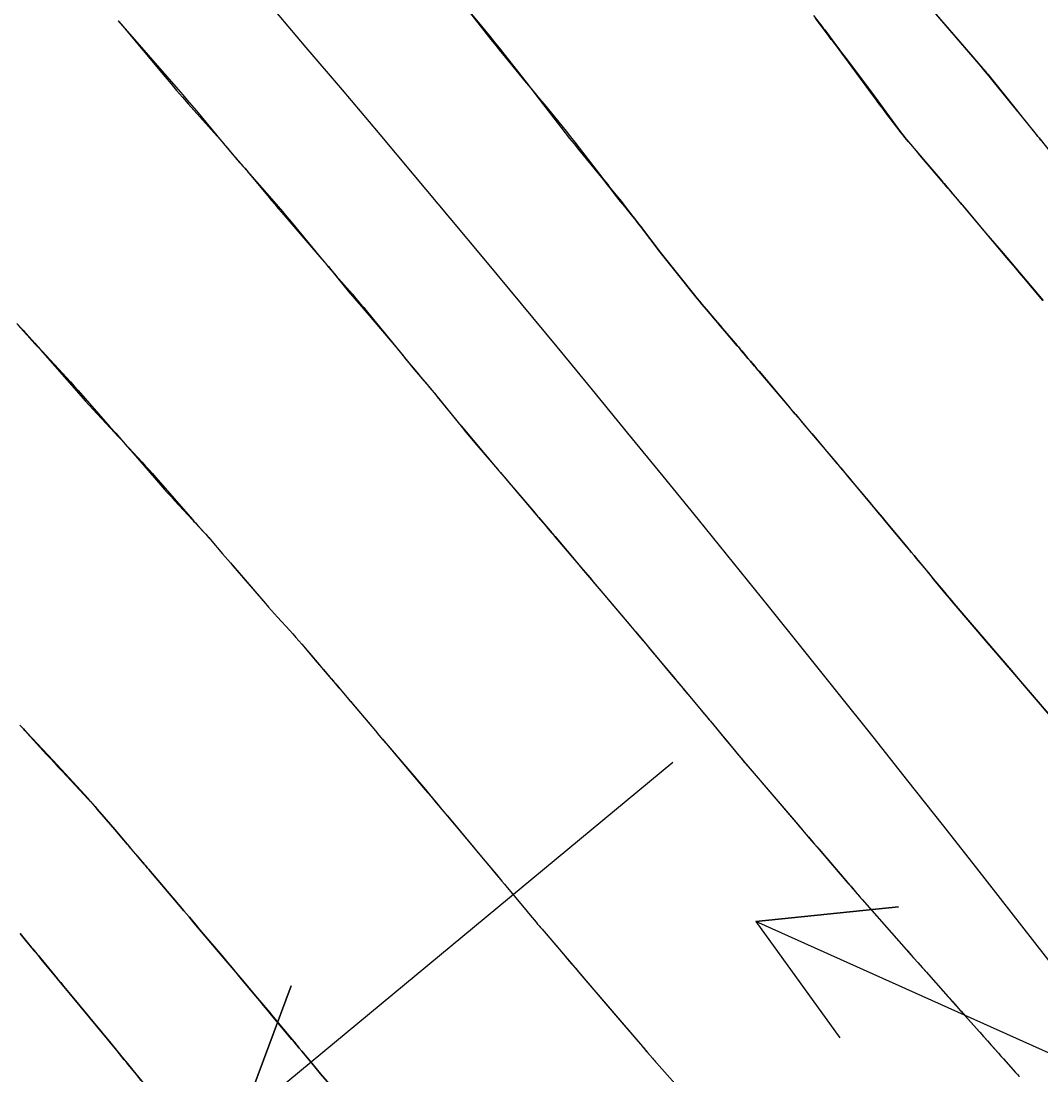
# Model space of a CAD drawing. Extents: x 954385 to 988206, y 1868364 to 1924553.
# Drawn here: x 955929.86 to 955972.52, y 1922805.85 to 1922849.97 of the extents above; entities that cross this region are included whole.
import ezdxf

# ---------------------------------------------------------------- set-up
doc = ezdxf.new("R2010")
doc.units = 0
for name, color, linetype in [('1', 7, 'Continuous'), ('Default', 7, 'Continuous'), ('Ex_Major Contours', 7, 'Continuous'), ('Ex_Minor Contours', 7, 'Continuous'), ('Slopes', 7, 'Continuous')]:
    doc.layers.add(name, color=color, linetype=linetype)

msp = doc.modelspace()

# ---------------------------------------------------------------- linework, layer by layer
at = {"layer": '1'}
for points in [[(955967.336, 1922851.196), (955969.672, 1922848.477), (955969.83, 1922848.294), (955970.093, 1922847.987), (955970.145, 1922847.926), (955970.197, 1922847.864), (955970.248, 1922847.802), (955970.299, 1922847.739), (955971.493, 1922846.262), (955971.689, 1922846.02), (955971.744, 1922845.95), (955971.8, 1922845.881), (955972.385, 1922845.155), (955972.449, 1922845.075), (955972.488, 1922845.027), (955972.912, 1922844.497)], [(955948.154, 1922850.938), (955949.31, 1922849.452), (955949.511, 1922849.196), (955949.713, 1922848.942), (955949.917, 1922848.69), (955950.123, 1922848.439), (955950.991, 1922847.387), (955951.177, 1922847.162), (955951.363, 1922846.936), (955951.549, 1922846.71), (955951.734, 1922846.484), (955952.475, 1922845.58), (955952.659, 1922845.353), (955952.842, 1922845.125), (955953.023, 1922844.896), (955953.202, 1922844.665), (955954.156, 1922843.431), (955954.236, 1922843.327), (955954.317, 1922843.224), (955954.399, 1922843.122), (955954.481, 1922843.02), (955954.813, 1922842.613), (955954.895, 1922842.512), (955954.976, 1922842.41), (955955.056, 1922842.307), (955955.136, 1922842.204), (955955.454, 1922841.79), (955955.533, 1922841.687), (955955.612, 1922841.583), (955955.692, 1922841.48), (955955.771, 1922841.376), (955956.593, 1922840.3), (955956.757, 1922840.086), (955956.923, 1922839.874), (955957.09, 1922839.663), (955957.258, 1922839.453), (955958.149, 1922838.353), (955958.243, 1922838.238), (955958.337, 1922838.123), (955958.433, 1922838.01), (955958.529, 1922837.896), (955958.914, 1922837.444), (955959.01, 1922837.331), (955959.107, 1922837.218), (955959.203, 1922837.105), (955959.299, 1922836.992), (955959.819, 1922836.383), (955959.866, 1922836.328), (955959.912, 1922836.274), (955959.959, 1922836.219), (955960.005, 1922836.165), (955960.239, 1922835.89), (955960.374, 1922835.731), (955960.554, 1922835.519), (955960.599, 1922835.466), (955960.644, 1922835.413), (955960.689, 1922835.36), (955960.733, 1922835.307), (955962.036, 1922833.766), (955962.265, 1922833.496), (955962.494, 1922833.225), (955962.723, 1922832.954), (955962.952, 1922832.683), (955963.978, 1922831.467), (955964.152, 1922831.262), (955964.325, 1922831.056), (955964.498, 1922830.85), (955964.67, 1922830.644), (955965.36, 1922829.818), (955965.532, 1922829.612), (955965.705, 1922829.405), (955965.877, 1922829.199), (955966.049, 1922828.993), (955966.911, 1922827.961), (955967.012, 1922827.84), (955967.114, 1922827.718), (955967.215, 1922827.596), (955967.317, 1922827.474), (955967.731, 1922826.976), (955967.828, 1922826.859), (955967.925, 1922826.742), (955968.023, 1922826.626), (955968.12, 1922826.509), (955968.508, 1922826.042), (955968.606, 1922825.925), (955968.704, 1922825.809), (955968.802, 1922825.693), (955968.9, 1922825.577), (955970.5, 1922823.706), (955970.764, 1922823.396), (955971.029, 1922823.086), (955971.293, 1922822.777), (955971.558, 1922822.467), (955973.091, 1922820.675)], [(955933.92, 1922849.975), (955933.968, 1922849.92), (955934.015, 1922849.866), (955936.424, 1922847.103), (955936.618, 1922846.879), (955936.81, 1922846.655), (955937.002, 1922846.43), (955937.192, 1922846.204), (955938.247, 1922844.944), (955938.289, 1922844.894), (955938.33, 1922844.844), (955938.372, 1922844.794), (955938.414, 1922844.744), (955938.581, 1922844.543), (955938.622, 1922844.493), (955938.665, 1922844.443), (955938.707, 1922844.393), (955938.749, 1922844.344), (955939.148, 1922843.883), (955939.228, 1922843.79), (955939.308, 1922843.696), (955939.387, 1922843.602), (955939.466, 1922843.507), (955940.176, 1922842.647), (955940.321, 1922842.472), (955940.467, 1922842.298), (955940.614, 1922842.125), (955940.761, 1922841.953), (955942.444, 1922839.996), (955942.576, 1922839.841), (955942.708, 1922839.685), (955942.839, 1922839.528), (955942.969, 1922839.37), (955943.486, 1922838.738), (955943.616, 1922838.58), (955943.747, 1922838.423), (955943.878, 1922838.267), (955944.01, 1922838.111), (955945.614, 1922836.229), (955945.672, 1922836.16), (955945.731, 1922836.09), (955945.789, 1922836.021), (955945.846, 1922835.95), (955946.075, 1922835.668), (955946.133, 1922835.598), (955946.191, 1922835.528), (955946.249, 1922835.458), (955946.308, 1922835.389), (955946.841, 1922834.759), (955946.949, 1922834.63), (955947.057, 1922834.501), (955947.164, 1922834.372), (955947.27, 1922834.241), (955947.781, 1922833.61), (955947.902, 1922833.461), (955948.023, 1922833.314), (955948.145, 1922833.166), (955948.268, 1922833.02), (955949.706, 1922831.312), (955949.775, 1922831.23), (955949.844, 1922831.148), (955949.914, 1922831.066), (955949.983, 1922830.984), (955950.332, 1922830.576), (955950.471, 1922830.413), (955950.541, 1922830.331), (955951.29, 1922829.453), (955951.348, 1922829.385), (955951.406, 1922829.317), (955951.464, 1922829.249), (955951.521, 1922829.181), (955951.835, 1922828.812), (955951.934, 1922828.696), (955952.065, 1922828.542), (955952.098, 1922828.503), (955952.13, 1922828.465), (955952.163, 1922828.426), (955952.196, 1922828.387), (955953.138, 1922827.272), (955953.306, 1922827.073), (955953.474, 1922826.875), (955953.642, 1922826.676), (955953.81, 1922826.477), (955955.349, 1922824.657), (955955.563, 1922824.404), (955955.777, 1922824.15), (955955.99, 1922823.895), (955956.204, 1922823.641), (955957.216, 1922822.429), (955957.349, 1922822.27), (955957.481, 1922822.112), (955957.613, 1922821.953), (955957.746, 1922821.795), (955958.387, 1922821.028), (955958.463, 1922820.936), (955958.54, 1922820.844), (955958.617, 1922820.752), (955958.694, 1922820.66), (955959.077, 1922820.199), (955959.23, 1922820.015), (955959.307, 1922819.923), (955959.874, 1922819.241), (955959.995, 1922819.097), (955960.115, 1922818.954), (955960.237, 1922818.81), (955960.359, 1922818.667), (955962.251, 1922816.455), (955962.478, 1922816.19), (955962.705, 1922815.925), (955962.931, 1922815.66), (955963.158, 1922815.395), (955964.45, 1922813.885), (955964.484, 1922813.845), (955964.518, 1922813.806), (955964.552, 1922813.766), (955964.586, 1922813.726), (955964.765, 1922813.518), (955964.841, 1922813.429), (955964.943, 1922813.311), (955964.968, 1922813.282), (955964.994, 1922813.252), (955965.02, 1922813.223), (955965.045, 1922813.194), (955966.731, 1922811.289), (955966.959, 1922811.032), (955967.186, 1922810.776), (955967.414, 1922810.519), (955967.641, 1922810.262), (955968.685, 1922809.081), (955968.845, 1922808.9), (955969.005, 1922808.72), (955969.165, 1922808.54), (955969.326, 1922808.36), (955969.967, 1922807.641), (955970.128, 1922807.462), (955970.288, 1922807.282), (955970.449, 1922807.102), (955970.609, 1922806.923), (955971.394, 1922806.044), (955971.508, 1922805.916), (955971.623, 1922805.788)], [(955972.61, 1922838.274), (955971.812, 1922839.219), (955971.635, 1922839.428), (955971.458, 1922839.638), (955971.281, 1922839.847), (955971.104, 1922840.056), (955969.269, 1922842.229), (955969.213, 1922842.295), (955969.157, 1922842.362), (955969.101, 1922842.428), (955969.045, 1922842.494), (955968.744, 1922842.849), (955968.635, 1922842.976), (955968.491, 1922843.146), (955968.455, 1922843.188), (955968.419, 1922843.231), (955968.383, 1922843.273), (955968.346, 1922843.315), (955967.615, 1922844.174), (955967.457, 1922844.359), (955967.3, 1922844.543), (955966.985, 1922844.912), (955966.907, 1922845.005), (955966.83, 1922845.099), (955966.755, 1922845.194), (955966.68, 1922845.29), (955966.038, 1922846.131), (955965.907, 1922846.303), (955965.776, 1922846.476), (955965.647, 1922846.65), (955965.518, 1922846.825), (955964.282, 1922848.508), (955964.224, 1922848.586), (955964.166, 1922848.664), (955964.108, 1922848.741), (955964.049, 1922848.818), (955963.813, 1922849.126), (955963.754, 1922849.203), (955963.695, 1922849.28), (955963.637, 1922849.358), (955963.579, 1922849.436), (955963.099, 1922850.087)], [(955929.674, 1922837.313), (955929.872, 1922837.102), (955929.922, 1922837.049), (955929.971, 1922836.995), (955930.019, 1922836.941), (955930.068, 1922836.887), (955930.425, 1922836.483), (955930.501, 1922836.397), (955930.577, 1922836.312), (955930.654, 1922836.228), (955930.732, 1922836.144), (955931.585, 1922835.23), (955931.753, 1922835.049), (955931.919, 1922834.867), (955932.083, 1922834.684), (955932.247, 1922834.499), (955933.572, 1922832.989), (955933.814, 1922832.712), (955934.056, 1922832.436), (955934.297, 1922832.159), (955934.539, 1922831.881), (955935.704, 1922830.541), (955935.846, 1922830.38), (955935.988, 1922830.22), (955936.131, 1922830.061), (955936.276, 1922829.903), (955937.022, 1922829.094), (955937.085, 1922829.026), (955937.147, 1922828.959), (955937.209, 1922828.891), (955937.271, 1922828.824), (955937.519, 1922828.553), (955937.581, 1922828.485), (955937.642, 1922828.417), (955937.703, 1922828.348), (955937.763, 1922828.279), (955938.289, 1922827.67), (955938.396, 1922827.546), (955938.504, 1922827.421), (955938.611, 1922827.296), (955938.719, 1922827.172), (955940.084, 1922825.582), (955940.208, 1922825.438), (955940.333, 1922825.296), (955940.459, 1922825.154), (955940.586, 1922825.014), (955941.097, 1922824.453), (955941.224, 1922824.312), (955941.35, 1922824.171), (955941.475, 1922824.028), (955941.598, 1922823.884), (955942.238, 1922823.135), (955942.37, 1922822.98), (955942.502, 1922822.825), (955942.78, 1922822.499), (955942.84, 1922822.43), (955942.899, 1922822.36), (955942.959, 1922822.29), (955943.018, 1922822.221), (955943.343, 1922821.838), (955943.434, 1922821.731), (955943.556, 1922821.588), (955943.587, 1922821.552), (955943.617, 1922821.516), (955943.648, 1922821.48), (955943.678, 1922821.444), (955944.527, 1922820.441), (955944.679, 1922820.261), (955944.83, 1922820.082), (955944.982, 1922819.903), (955945.133, 1922819.724), (955946.765, 1922817.794), (955946.998, 1922817.519), (955947.229, 1922817.243), (955947.461, 1922816.968), (955947.692, 1922816.692), (955948.854, 1922815.301), (955948.965, 1922815.168), (955949.077, 1922815.034), (955949.188, 1922814.901), (955949.299, 1922814.768), (955949.744, 1922814.236), (955949.855, 1922814.103), (955949.966, 1922813.97), (955950.078, 1922813.837), (955950.189, 1922813.703), (955950.902, 1922812.847), (955951.026, 1922812.697), (955951.151, 1922812.547), (955951.401, 1922812.247), (955951.464, 1922812.172), (955951.527, 1922812.098), (955951.59, 1922812.023), (955951.653, 1922811.949), (955954.227, 1922808.942), (955954.393, 1922808.748), (955954.559, 1922808.554), (955954.725, 1922808.36), (955954.891, 1922808.166), (955955.854, 1922807.042), (955955.889, 1922807.001), (955955.924, 1922806.96), (955956.029, 1922806.838), (955956.064, 1922806.797), (955956.278, 1922806.55), (955956.319, 1922806.501), (955956.361, 1922806.454), (955956.403, 1922806.406), (955956.445, 1922806.358), (955958.974, 1922803.503)], [(955942.753, 1922805.463), (955942.385, 1922805.905), (955942.201, 1922806.126), (955942.017, 1922806.347), (955941.595, 1922806.853), (955941.494, 1922806.975), (955941.393, 1922807.096), (955941.292, 1922807.217), (955941.19, 1922807.338), (955940.335, 1922808.362), (955940.169, 1922808.559), (955940.004, 1922808.757), (955939.839, 1922808.955), (955939.674, 1922809.152), (955939.013, 1922809.942), (955938.848, 1922810.14), (955938.682, 1922810.337), (955938.516, 1922810.534), (955938.35, 1922810.731), (955937.325, 1922811.942), (955937.103, 1922812.205), (955936.881, 1922812.467), (955936.659, 1922812.73), (955936.437, 1922812.992), (955935.195, 1922814.46), (955935.149, 1922814.514), (955935.104, 1922814.568), (955935.058, 1922814.621), (955935.012, 1922814.675), (955934.738, 1922814.998), (955934.479, 1922815.302), (955934.436, 1922815.353), (955934.393, 1922815.403), (955934.35, 1922815.454), (955934.306, 1922815.504), (955933.779, 1922816.122), (955933.595, 1922816.337), (955933.412, 1922816.552), (955933.044, 1922816.983), (955932.952, 1922817.09), (955932.859, 1922817.196), (955932.765, 1922817.302), (955932.67, 1922817.407), (955931.867, 1922818.289), (955931.7, 1922818.471), (955931.534, 1922818.652), (955931.366, 1922818.832), (955931.198, 1922819.012), (955930.098, 1922820.182), (955930.024, 1922820.261), (955929.95, 1922820.341), (955929.876, 1922820.42), (955929.803, 1922820.5)], [(955934.882, 1922805.622), (955934.68, 1922805.87), (955934.276, 1922806.366), (955934.174, 1922806.49), (955934.073, 1922806.613), (955933.972, 1922806.737), (955933.87, 1922806.86), (955931.919, 1922809.227), (955931.649, 1922809.555), (955931.379, 1922809.882), (955930.688, 1922810.72), (955930.628, 1922810.793), (955930.568, 1922810.866), (955930.508, 1922810.938), (955930.448, 1922811.011), (955930.061, 1922811.478), (955929.926, 1922811.64), (955929.871, 1922811.706), (955929.817, 1922811.771)]]:
    msp.add_lwpolyline(points, dxfattribs=at)
at = {"layer": 'Default'}
msp.add_arc((955068.332, 1922107.114), 1145.916, 31.460692, 46.414195, dxfattribs=at)
at = {"layer": 'Ex_Major Contours'}
msp.add_lwpolyline([(955933.919, 1922849.973), (955933.979, 1922849.904), (955934.038, 1922849.834), (955935.882, 1922847.634), (955936.122, 1922847.35), (955936.363, 1922847.068), (955936.607, 1922846.788), (955936.852, 1922846.51), (955938.191, 1922845.005), (955938.261, 1922844.925), (955938.331, 1922844.844), (955938.4, 1922844.763), (955938.468, 1922844.681), (955938.769, 1922844.313), (955938.822, 1922844.25), (955938.874, 1922844.188), (955938.928, 1922844.126), (955938.982, 1922844.064), (955939.199, 1922843.819), (955939.254, 1922843.757), (955939.308, 1922843.696), (955939.362, 1922843.634), (955939.416, 1922843.573), (955940.425, 1922842.42), (955940.611, 1922842.207), (955940.795, 1922841.993), (955940.977, 1922841.777), (955941.158, 1922841.56), (955942.388, 1922840.073), (955942.549, 1922839.88), (955942.711, 1922839.688), (955942.875, 1922839.496), (955943.04, 1922839.306), (955943.701, 1922838.548), (955943.865, 1922838.358), (955944.029, 1922838.166), (955944.19, 1922837.974), (955944.35, 1922837.78), (955945.545, 1922836.32), (955945.638, 1922836.206), (955945.732, 1922836.092), (955945.825, 1922835.978), (955945.918, 1922835.864), (955946.337, 1922835.353), (955946.408, 1922835.267), (955946.479, 1922835.182), (955946.551, 1922835.096), (955946.624, 1922835.011), (955946.914, 1922834.673), (955946.986, 1922834.588), (955947.058, 1922834.502), (955947.129, 1922834.416), (955947.199, 1922834.33), (955948.32, 1922832.942), (955948.469, 1922832.76), (955948.619, 1922832.578), (955948.77, 1922832.398), (955948.923, 1922832.219), (955949.619, 1922831.409), (955949.731, 1922831.278), (955949.843, 1922831.147), (955949.955, 1922831.016), (955950.067, 1922830.884), (955950.654, 1922830.194), (955950.904, 1922829.901), (955951.35, 1922829.375), (955951.507, 1922829.191), (955951.782, 1922828.868), (955951.897, 1922828.733), (955952.05, 1922828.552), (955952.127, 1922828.462), (955952.204, 1922828.371), (955953.276, 1922827.108), (955953.467, 1922826.882), (955953.659, 1922826.657), (955953.85, 1922826.431), (955954.042, 1922826.205), (955955.37, 1922824.639), (955955.576, 1922824.396), (955955.781, 1922824.153), (955955.985, 1922823.909), (955956.189, 1922823.665), (955957.13, 1922822.539), (955957.412, 1922822.2), (955957.695, 1922821.862), (955958.308, 1922821.127), (955958.425, 1922820.987), (955958.543, 1922820.846), (955958.66, 1922820.705), (955958.777, 1922820.564), (955959.32, 1922819.91), (955959.478, 1922819.718), (955959.637, 1922819.527), (955959.955, 1922819.144), (955960.035, 1922819.048), (955960.115, 1922818.953), (955960.195, 1922818.858), (955960.276, 1922818.763), (955962.369, 1922816.318), (955962.584, 1922816.067), (955962.799, 1922815.816), (955963.014, 1922815.564), (955963.229, 1922815.313), (955964.445, 1922813.893), (955964.482, 1922813.85), (955964.519, 1922813.807), (955964.556, 1922813.764), (955964.593, 1922813.721), (955964.769, 1922813.517), (955964.814, 1922813.464), (955964.86, 1922813.412), (955964.951, 1922813.307), (955964.973, 1922813.28), (955964.996, 1922813.254), (955965.019, 1922813.228), (955965.042, 1922813.202), (955967.2, 1922810.762), (955967.381, 1922810.558), (955967.562, 1922810.354), (955967.742, 1922810.15), (955967.923, 1922809.946), (955968.646, 1922809.13), (955968.826, 1922808.926), (955969.007, 1922808.722), (955969.188, 1922808.518), (955969.369, 1922808.314), (955970.526, 1922807.014), (955970.635, 1922806.891), (955970.745, 1922806.768), (955970.854, 1922806.645), (955970.963, 1922806.522), (955971.467, 1922805.957), (955971.543, 1922805.871), (955971.62, 1922805.786)], dxfattribs=at)
at = {"layer": 'Ex_Minor Contours'}
for points in [[(955973.084, 1922820.686), (955971.354, 1922822.709), (955971.089, 1922823.019), (955970.824, 1922823.328), (955970.559, 1922823.638), (955970.294, 1922823.948), (955968.9, 1922825.577), (955968.801, 1922825.692), (955968.703, 1922825.808), (955968.606, 1922825.925), (955968.508, 1922826.041), (955968.12, 1922826.509), (955968.023, 1922826.626), (955967.926, 1922826.743), (955967.829, 1922826.86), (955967.732, 1922826.977), (955967.319, 1922827.476), (955967.218, 1922827.598), (955967.116, 1922827.72), (955967.015, 1922827.842), (955966.913, 1922827.964), (955966.051, 1922828.997), (955965.879, 1922829.203), (955965.707, 1922829.41), (955965.534, 1922829.616), (955965.362, 1922829.822), (955964.673, 1922830.647), (955964.501, 1922830.854), (955964.328, 1922831.059), (955964.155, 1922831.265), (955963.981, 1922831.47), (955962.934, 1922832.705), (955962.705, 1922832.976), (955962.475, 1922833.246), (955962.246, 1922833.517), (955962.017, 1922833.787), (955960.733, 1922835.301), (955960.687, 1922835.356), (955960.64, 1922835.411), (955960.594, 1922835.465), (955960.547, 1922835.52), (955960.358, 1922835.742), (955960.268, 1922835.848), (955960.178, 1922835.954), (955959.999, 1922836.165), (955959.909, 1922836.271), (955959.819, 1922836.377), (955959.297, 1922836.991), (955959.201, 1922837.104), (955959.104, 1922837.217), (955959.008, 1922837.33), (955958.912, 1922837.443), (955958.527, 1922837.896), (955958.432, 1922838.009), (955958.337, 1922838.123), (955958.242, 1922838.238), (955958.149, 1922838.353), (955957.259, 1922839.454), (955957.091, 1922839.664), (955956.924, 1922839.875), (955956.758, 1922840.087), (955956.594, 1922840.301), (955955.774, 1922841.376), (955955.693, 1922841.48), (955955.612, 1922841.583), (955955.53, 1922841.686), (955955.447, 1922841.789), (955955.111, 1922842.199), (955955.029, 1922842.299), (955954.948, 1922842.401), (955954.867, 1922842.503), (955954.788, 1922842.605), (955954.472, 1922843.016), (955954.393, 1922843.119), (955954.312, 1922843.221), (955954.231, 1922843.322), (955954.15, 1922843.423), (955953.19, 1922844.595), (955953.004, 1922844.824), (955952.819, 1922845.055), (955952.636, 1922845.287), (955952.455, 1922845.52), (955951.726, 1922846.465), (955951.544, 1922846.7), (955951.362, 1922846.935), (955951.179, 1922847.17), (955950.997, 1922847.405), (955950.067, 1922848.599), (955949.869, 1922848.851), (955949.669, 1922849.102), (955949.468, 1922849.351), (955949.265, 1922849.599), (955948.166, 1922850.927)], [(955972.527, 1922844.979), (955972.463, 1922845.06), (955972.399, 1922845.14), (955972.334, 1922845.22), (955971.875, 1922845.791), (955971.823, 1922845.855), (955971.759, 1922845.936), (955971.72, 1922845.984), (955971.494, 1922846.263), (955970.529, 1922847.456), (955970.362, 1922847.66), (955970.194, 1922847.862), (955970.025, 1922848.064), (955969.854, 1922848.264), (955967.784, 1922850.672)], [(955963.014, 1922850.203), (955963.247, 1922849.9), (955963.305, 1922849.824), (955963.363, 1922849.748), (955963.42, 1922849.672), (955963.477, 1922849.595), (955963.968, 1922848.937), (955964.068, 1922848.802), (955964.17, 1922848.667), (955964.272, 1922848.532), (955964.374, 1922848.398), (955964.935, 1922847.662), (955965.063, 1922847.495), (955965.189, 1922847.327), (955965.315, 1922847.158), (955965.44, 1922846.988), (955966.683, 1922845.292), (955966.756, 1922845.195), (955966.83, 1922845.099), (955966.906, 1922845.005), (955966.984, 1922844.912), (955967.299, 1922844.542), (955967.456, 1922844.357), (955967.613, 1922844.172), (955968.303, 1922843.361), (955968.359, 1922843.294), (955968.415, 1922843.228), (955968.472, 1922843.162), (955968.528, 1922843.096), (955968.793, 1922842.783), (955968.865, 1922842.698), (955968.937, 1922842.614), (955969.081, 1922842.444), (955969.154, 1922842.359), (955969.226, 1922842.274), (955970.226, 1922841.094), (955970.405, 1922840.883), (955970.583, 1922840.672), (955970.762, 1922840.461), (955970.941, 1922840.25), (955972.613, 1922838.277)], [(955929.725, 1922837.248), (955930.083, 1922836.845), (955930.131, 1922836.791), (955930.18, 1922836.737), (955930.229, 1922836.683), (955930.279, 1922836.63), (955930.479, 1922836.419), (955930.528, 1922836.366), (955930.578, 1922836.312), (955930.626, 1922836.258), (955930.674, 1922836.204), (955932.374, 1922834.263), (955932.539, 1922834.077), (955932.704, 1922833.892), (955932.872, 1922833.708), (955933.04, 1922833.526), (955933.765, 1922832.747), (955933.91, 1922832.591), (955934.055, 1922832.435), (955934.2, 1922832.279), (955934.345, 1922832.123), (955934.923, 1922831.498), (955935.066, 1922831.342), (955935.209, 1922831.184), (955935.351, 1922831.025), (955935.491, 1922830.865), (955937.03, 1922829.1), (955937.09, 1922829.031), (955937.151, 1922828.963), (955937.213, 1922828.894), (955937.274, 1922828.827), (955937.522, 1922828.556), (955937.584, 1922828.488), (955937.645, 1922828.42), (955937.705, 1922828.351), (955937.765, 1922828.282), (955938.289, 1922827.671), (955938.396, 1922827.546), (955938.504, 1922827.421), (955938.611, 1922827.296), (955938.718, 1922827.171), (955940.084, 1922825.582), (955940.208, 1922825.439), (955940.333, 1922825.296), (955940.459, 1922825.155), (955940.586, 1922825.014), (955941.096, 1922824.453), (955941.223, 1922824.312), (955941.349, 1922824.17), (955941.474, 1922824.027), (955941.597, 1922823.884), (955942.235, 1922823.134), (955942.367, 1922822.978), (955942.5, 1922822.823), (955942.835, 1922822.429), (955942.927, 1922822.321), (955943.079, 1922822.142), (955943.14, 1922822.07), (955943.202, 1922821.998), (955943.495, 1922821.653), (955943.555, 1922821.583), (955943.614, 1922821.513), (955943.673, 1922821.444), (955943.732, 1922821.374), (955944.526, 1922820.439), (955944.678, 1922820.26), (955944.83, 1922820.081), (955944.982, 1922819.902), (955945.134, 1922819.723), (955946.769, 1922817.796), (955947.001, 1922817.521), (955947.234, 1922817.246), (955947.465, 1922816.97), (955947.696, 1922816.694), (955948.859, 1922815.302), (955949.192, 1922814.903), (955949.747, 1922814.238), (955949.858, 1922814.105), (955949.969, 1922813.972), (955950.08, 1922813.838), (955950.19, 1922813.705), (955950.902, 1922812.848), (955951.027, 1922812.697), (955951.151, 1922812.547), (955951.401, 1922812.247), (955951.463, 1922812.172), (955951.526, 1922812.097), (955951.589, 1922812.023), (955951.652, 1922811.949), (955952.548, 1922810.903), (955952.719, 1922810.704), (955952.889, 1922810.505), (955953.06, 1922810.306), (955953.23, 1922810.107), (955955.855, 1922807.043), (955955.89, 1922807.002), (955955.925, 1922806.962), (955956.066, 1922806.799), (955956.28, 1922806.552), (955956.322, 1922806.504), (955956.363, 1922806.456), (955956.405, 1922806.408), (955956.447, 1922806.36), (955958.977, 1922803.503)], [(955929.803, 1922820.5), (955929.876, 1922820.42), (955929.95, 1922820.34), (955930.023, 1922820.26), (955930.096, 1922820.179), (955930.924, 1922819.271), (955931.086, 1922819.093), (955931.25, 1922818.915), (955931.413, 1922818.739), (955931.578, 1922818.563), (955932.667, 1922817.403), (955932.763, 1922817.3), (955932.858, 1922817.195), (955932.951, 1922817.089), (955933.043, 1922816.982), (955933.41, 1922816.551), (955933.593, 1922816.336), (955933.776, 1922816.121), (955934.298, 1922815.508), (955934.389, 1922815.4), (955934.481, 1922815.293), (955934.713, 1922815.021), (955934.842, 1922814.869), (955935.015, 1922814.667), (955935.058, 1922814.616), (955935.101, 1922814.565), (955935.144, 1922814.515), (955935.187, 1922814.464), (955936.437, 1922812.992), (955936.659, 1922812.73), (955936.882, 1922812.467), (955937.105, 1922812.205), (955937.327, 1922811.943), (955938.336, 1922810.755), (955938.511, 1922810.548), (955938.686, 1922810.34), (955938.861, 1922810.133), (955939.035, 1922809.925), (955939.748, 1922809.071), (955939.913, 1922808.873), (955940.077, 1922808.676), (955940.242, 1922808.479), (955940.407, 1922808.282), (955941.193, 1922807.341), (955941.294, 1922807.219), (955941.395, 1922807.098), (955941.496, 1922806.977), (955941.597, 1922806.855), (955942.018, 1922806.347), (955942.202, 1922806.126), (955942.386, 1922805.905), (955942.753, 1922805.463)], [(955929.812, 1922811.775), (955929.871, 1922811.705), (955929.929, 1922811.635), (955929.987, 1922811.565), (955930.298, 1922811.191), (955930.352, 1922811.126), (955930.406, 1922811.061), (955930.514, 1922810.93), (955930.541, 1922810.898), (955930.568, 1922810.865), (955930.595, 1922810.833), (955930.622, 1922810.8), (955931.378, 1922809.882), (955931.514, 1922809.718), (955931.649, 1922809.554), (955931.784, 1922809.39), (955931.919, 1922809.226), (955933.609, 1922807.179), (955933.841, 1922806.897), (955934.074, 1922806.614), (955934.306, 1922806.331), (955934.537, 1922806.047), (955935.724, 1922804.593)]]:
    msp.add_lwpolyline(points, dxfattribs=at)
at = {"layer": 'Slopes'}
for points in [[(955957.131, 1922818.928), (955939.069, 1922803.964), (955941.156, 1922809.589), (955939.069, 1922803.964), (955944.984, 1922804.969)], [(956057.131, 1922768.928), (955960.602, 1922812.276), (955966.571, 1922812.884), (955960.602, 1922812.276), (955964.113, 1922807.411)]]:
    msp.add_lwpolyline(points, dxfattribs=at)

doc.saveas('drawing.dxf')
